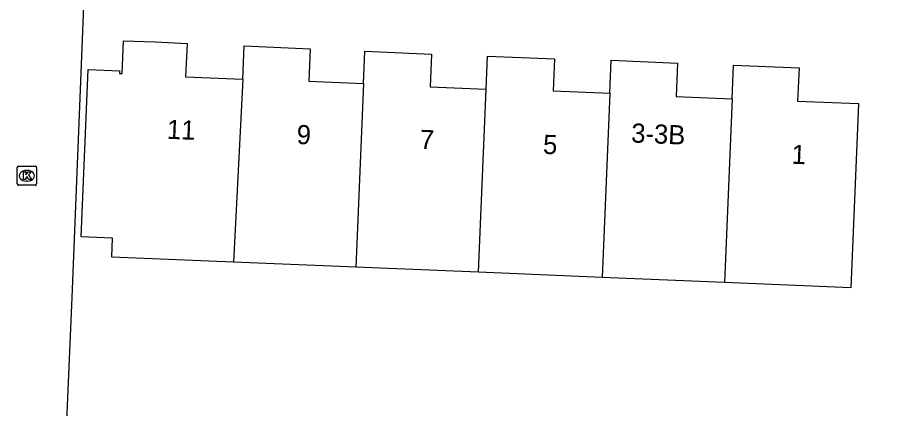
# Model space of a CAD drawing. Extents: x 160732 to 162105, y 387428 to 388479.
# Drawn here: x 161112.22 to 161157.41, y 387689.18 to 387709.62 of the extents above; entities that cross this region are included whole.
import ezdxf

# ---------------------------------------------------------------- set-up
doc = ezdxf.new("R2010")
doc.units = 0
for name, color, linetype in [('IMGEO_Kolk', 7, 'Continuous'), ('IMGEO_Pand', 7, 'Continuous'), ('IMGEO_Pand_nummerreeks', 7, 'Continuous'), ('IMGEO_Voetpad_open', 7, 'Continuous')]:
    doc.layers.add(name, color=color, linetype=linetype)

msp = doc.modelspace()

# ---------------------------------------------------------------- linework, layer by layer
at = {"layer": 'IMGEO_Kolk'}
for p, q in [((161112.218, 387700.916), (161112.218, 387701.768)), ((161112.293, 387701.842), (161113.145, 387701.842)), ((161113.219, 387701.768), (161113.219, 387700.916)), ((161112.706, 387701.622), (161112.731, 387701.622)), ((161113.145, 387700.842), (161112.293, 387700.842)), ((161112.729, 387701.062), (161112.704, 387701.062))]:
    msp.add_line(p, q, dxfattribs=at)
for points in [[(161112.218, 387700.916), (161112.218, 387701.768)], [(161112.293, 387701.842), (161113.145, 387701.842)], [(161113.219, 387701.768), (161113.219, 387700.916)], [(161112.539, 387701.542), (161112.662, 387701.542), (161112.662, 387701.391), (161112.792, 387701.542), (161112.956, 387701.542), (161112.81, 387701.391), (161112.963, 387701.142), (161112.811, 387701.142), (161112.726, 387701.306), (161112.662, 387701.239), (161112.662, 387701.142), (161112.539, 387701.142), (161112.539, 387701.542)], [(161113.145, 387700.842), (161112.293, 387700.842)]]:
    msp.add_lwpolyline(points, dxfattribs=at)
for centre, start, end in [((161112.295, 387701.766), 91.552, 178.448), ((161112.295, 387701.766), 91.552, 178.448), ((161113.143, 387701.766), 1.552, 88.448), ((161113.143, 387701.766), 1.552, 88.448), ((161112.295, 387700.918), 181.552, 268.448), ((161112.295, 387700.918), 181.552, 268.448), ((161113.143, 387700.918), 271.552, 358.448), ((161113.143, 387700.918), 271.552, 358.448)]:
    msp.add_arc(centre, 0.0765, start, end, dxfattribs=at)
for centre, major_axis, ratio, start_param, end_param in [((161112.705, 387701.342), (-0.387, 0.002), 0.722429, 4.712389, 7.853982), ((161112.73, 387701.342), (-0.39, 0.002), 0.717154, 1.570796, 4.712389)]:
    msp.add_ellipse(centre, major_axis=major_axis, ratio=ratio, start_param=start_param, end_param=end_param, dxfattribs=at)
at = {"layer": 'IMGEO_Pand'}
for points in [[(161123.503, 387696.834), (161117.152, 387697.098), (161117.193, 387698.089), (161115.554, 387698.157), (161115.918, 387706.896), (161117.557, 387706.828), (161117.551, 387706.683), (161117.691, 387706.677), (161117.727, 387707.535), (161117.761, 387708.393), (161119.421, 387708.327), (161121.08, 387708.243), (161121.008, 387706.51), (161123.991, 387706.385)], [(161123.991, 387706.385), (161124.06, 387708.129), (161127.505, 387707.962), (161127.435, 387706.277), (161130.29, 387706.158)], [(161130.29, 387706.158), (161130.36, 387707.841), (161133.85, 387707.695), (161133.779, 387705.992), (161136.707, 387705.87)], [(161136.707, 387705.87), (161136.779, 387707.593), (161140.277, 387707.447), (161140.208, 387705.779), (161143.156, 387705.656)], [(161143.156, 387705.656), (161143.227, 387707.372), (161146.694, 387707.228), (161146.622, 387705.486), (161149.54, 387705.364)], [(161149.54, 387705.364), (161149.613, 387707.118), (161153.039, 387706.975), (161152.967, 387705.245), (161156.141, 387705.113), (161155.741, 387695.493), (161149.141, 387695.768)], [(161123.991, 387706.385), (161123.503, 387696.834)], [(161130.29, 387706.158), (161129.891, 387696.568)], [(161136.307, 387696.301), (161136.707, 387705.87)], [(161143.156, 387705.656), (161142.755, 387696.033)], [(161149.54, 387705.364), (161149.141, 387695.768)], [(161129.891, 387696.568), (161123.503, 387696.834)], [(161136.307, 387696.301), (161129.891, 387696.568)], [(161142.755, 387696.033), (161136.307, 387696.301)], [(161149.141, 387695.768), (161142.755, 387696.033)]]:
    msp.add_lwpolyline(points, dxfattribs=at)
at = {"layer": 'IMGEO_Voetpad_open'}
msp.add_lwpolyline([(161115.604, 387711.866), (161115.535, 387710.66), (161115.689, 387710.643), (161115.059, 387694.991), (161114.651, 387685.302), (161122.654, 387684.997), (161157.729, 387683.661), (161158.641, 387709.529), (161158.67, 387710.144)], dxfattribs=at)

# ---------------------------------------------------------------- texts
at = {"layer": 'IMGEO_Pand_nummerreeks'}
for s, rotation, p in [('11', 357.7139, (161120.013, 387703.274)), ('9', 357.7139, (161126.792, 387703.003)), ('3-3B', 357.605, (161144.259, 387703.083)), ('7', 357.7139, (161133.224, 387702.746)), ('5', 357.7139, (161139.656, 387702.489)), ('1', 357.7139, (161152.633, 387701.971))]:
    msp.add_text(s, height=1, rotation=rotation, dxfattribs=at).set_placement(p)

doc.saveas('drawing.dxf')
